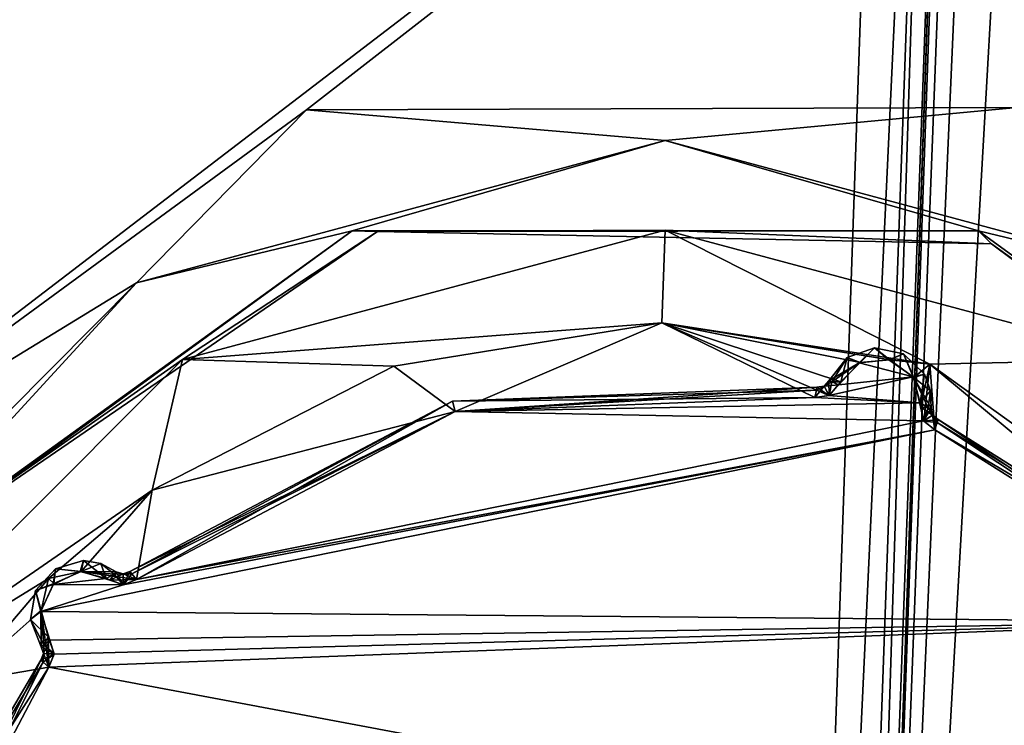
# Model space of a CAD drawing. Header units: inches. Extents: x -10 to 10, y -2.3 to 4.3.
# Tile 508 of 656: x -3.233 to -2.496, y 1.222 to 1.75. Entities that reach past the tile are written whole.
import ezdxf

# ---------------------------------------------------------------- set-up
doc = ezdxf.new("R2010")
doc.units = ezdxf.units.IN
doc.header["$LTSCALE"] = 65.185185
doc.header["$MEASUREMENT"] = 0
for name, color, linetype in [('11522', 7, 'CONTINUOUS'), ('11528', 7, 'CONTINUOUS'), ('11790', 7, 'CONTINUOUS'), ('11888', 7, 'CONTINUOUS'), ('11889', 7, 'CONTINUOUS'), ('11890', 7, 'CONTINUOUS'), ('11891', 7, 'CONTINUOUS'), ('11902', 7, 'CONTINUOUS'), ('11903', 7, 'CONTINUOUS'), ('11904', 7, 'CONTINUOUS'), ('11905', 7, 'CONTINUOUS'), ('11906', 7, 'CONTINUOUS'), ('11907', 7, 'CONTINUOUS'), ('11908', 7, 'CONTINUOUS'), ('11909', 7, 'CONTINUOUS'), ('11910', 7, 'CONTINUOUS'), ('11936', 7, 'CONTINUOUS'), ('11937', 7, 'CONTINUOUS'), ('11938', 7, 'CONTINUOUS'), ('11939', 7, 'CONTINUOUS'), ('11940', 7, 'CONTINUOUS'), ('11941', 7, 'CONTINUOUS'), ('11942', 7, 'CONTINUOUS'), ('11943', 7, 'CONTINUOUS'), ('11944', 7, 'CONTINUOUS'), ('11945', 7, 'CONTINUOUS'), ('11946', 7, 'CONTINUOUS'), ('11947', 7, 'CONTINUOUS'), ('11948', 7, 'CONTINUOUS'), ('11949', 7, 'CONTINUOUS'), ('11950', 7, 'CONTINUOUS'), ('11951', 7, 'CONTINUOUS'), ('11952', 7, 'CONTINUOUS'), ('11953', 7, 'CONTINUOUS'), ('11966', 7, 'CONTINUOUS'), ('9749', 7, 'CONTINUOUS'), ('9827', 7, 'CONTINUOUS')]:
    doc.layers.add(name, color=color, linetype=linetype)

msp = doc.modelspace()

# ---------------------------------------------------------------- linework, layer by layer
at = {"layer": '11522', "linetype": 'Continuous'}
for points in [[(-4.39938, 2.57785, 5.501), (-2.67768, -0.36166, 5.39835), (-3.40719, 0.17231, 5.417), (-4.39938, 2.57785, 5.501)], [(-2.57501, 2.57785, 5.501), (-2.67768, -0.36166, 5.39835), (-4.39938, 2.57785, 5.501), (-2.57501, 2.57785, 5.501)]]:
    msp.add_3dface(points, dxfattribs=at)
at = {"layer": '11528', "linetype": 'Continuous'}
for points in [[(-2.67768, -0.36166, 5.39835), (-2.57501, 2.57785, 5.501), (-2.53975, 2.57713, 5.4864), (-2.67768, -0.36166, 5.39835)], [(-2.64529, -0.36115, 5.38649), (-2.67768, -0.36166, 5.39835), (-2.53975, 2.57713, 5.4864), (-2.64529, -0.36115, 5.38649)], [(-2.63266, -0.36102, 5.37019), (-2.64529, -0.36115, 5.38649), (-2.53975, 2.57713, 5.4864), (-2.63266, -0.36102, 5.37019)], [(-2.52505, 2.57775, 5.45103), (-2.62765, -0.36044, 5.34843), (-2.63266, -0.36102, 5.37019), (-2.52505, 2.57775, 5.45103)], [(-2.52505, 2.57775, 5.45103), (-2.63266, -0.36102, 5.37019), (-2.53975, 2.57713, 5.4864), (-2.52505, 2.57775, 5.45103)]]:
    msp.add_3dface(points, dxfattribs=at)
at = {"layer": '11790', "linetype": 'Continuous'}
for points in [[(-1.86647, 2.57785, 9.549), (-4.39938, 2.57785, 9.549), (-3.446, 1.37006, 9.59117), (-1.86647, 2.57785, 9.549)], [(-3.01876, 1.68282, 9.58025), (-1.86647, 2.57785, 9.549), (-3.446, 1.37006, 9.59117), (-3.01876, 1.68282, 9.58025)], [(-2.48681, 1.68464, 9.58019), (-1.86647, 2.57785, 9.549), (-3.01876, 1.68282, 9.58025), (-2.48681, 1.68464, 9.58019)]]:
    msp.add_3dface(points, dxfattribs=at)
at = {"layer": '11888', "linetype": 'Continuous'}
for points in [[(-3.01876, 1.68282, 9.58025), (-3.446, 1.37006, 9.59117), (-3.146, 1.55344, 9.61083), (-3.01876, 1.68282, 9.58025)], [(-2.75005, 1.66002, 9.60679), (-3.01876, 1.68282, 9.58025), (-3.146, 1.55344, 9.61083), (-2.75005, 1.66002, 9.60679)], [(-2.48681, 1.68464, 9.58019), (-3.01876, 1.68282, 9.58025), (-2.75005, 1.66002, 9.60679), (-2.48681, 1.68464, 9.58019)], [(-2.35408, 1.55349, 9.61083), (-2.48681, 1.68464, 9.58019), (-2.75005, 1.66002, 9.60679), (-2.35408, 1.55349, 9.61083)], [(-2.75005, 1.66002, 9.60679), (-3.146, 1.55344, 9.61083), (-2.98452, 1.59243, 9.67666), (-2.75005, 1.66002, 9.60679)], [(-2.51548, 1.59243, 9.67666), (-2.75005, 1.66002, 9.60679), (-2.98452, 1.59243, 9.67666), (-2.51548, 1.59243, 9.67666)], [(-2.35408, 1.55349, 9.61083), (-2.75005, 1.66002, 9.60679), (-2.51548, 1.59243, 9.67666), (-2.35408, 1.55349, 9.61083)], [(-2.98452, 1.59243, 9.67666), (-3.146, 1.55344, 9.61083), (-3.36397, 1.31651, 9.68756), (-2.98452, 1.59243, 9.67666)], [(-2.13602, 1.31649, 9.68757), (-2.35408, 1.55349, 9.61083), (-2.51548, 1.59243, 9.67666), (-2.13602, 1.31649, 9.68757)], [(-3.146, 1.55344, 9.61083), (-3.446, 1.37006, 9.59117), (-3.43476, 1.26294, 9.62184), (-3.146, 1.55344, 9.61083)], [(-3.146, 1.55344, 9.61083), (-3.43476, 1.26294, 9.62184), (-3.36397, 1.31651, 9.68756), (-3.146, 1.55344, 9.61083)]]:
    msp.add_3dface(points, dxfattribs=at)
at = {"layer": '11889', "linetype": 'Continuous'}
for points in [[(-2.98452, 1.59243, 9.67666), (-3.36397, 1.31651, 9.68756), (-3.34498, 1.33213, 9.85349), (-2.98452, 1.59243, 9.67666)], [(-2.96551, 1.59189, 9.85349), (-2.98452, 1.59243, 9.67666), (-3.34498, 1.33213, 9.85349), (-2.96551, 1.59189, 9.85349)], [(-2.51548, 1.59243, 9.67666), (-2.98452, 1.59243, 9.67666), (-2.96551, 1.59189, 9.85349), (-2.51548, 1.59243, 9.67666)], [(-2.50574, 1.58267, 9.85349), (-2.51548, 1.59243, 9.67666), (-2.96551, 1.59189, 9.85349), (-2.50574, 1.58267, 9.85349)], [(-2.13602, 1.31649, 9.68757), (-2.51548, 1.59243, 9.67666), (-2.50574, 1.58267, 9.85349), (-2.13602, 1.31649, 9.68757)], [(-2.13698, 1.30792, 9.85349), (-2.13602, 1.31649, 9.68757), (-2.50574, 1.58267, 9.85349), (-2.13698, 1.30792, 9.85349)]]:
    msp.add_3dface(points, dxfattribs=at)
at = {"layer": '11890', "linetype": 'Continuous'}
for points in [[(-2.75, 1.5929, 9.92193), (-3.11145, 1.49605, 9.92193), (-2.75257, 1.52342, 9.95), (-2.75, 1.5929, 9.92193)], [(-2.96551, 1.59189, 9.85349), (-3.11145, 1.49605, 9.92193), (-2.75, 1.5929, 9.92193), (-2.96551, 1.59189, 9.85349)], [(-2.50574, 1.58267, 9.85349), (-2.96551, 1.59189, 9.85349), (-2.75, 1.5929, 9.92193), (-2.50574, 1.58267, 9.85349)], [(-2.55188, 1.49263, 9.95), (-2.75, 1.5929, 9.92193), (-2.75257, 1.52342, 9.95), (-2.55188, 1.49263, 9.95)], [(-2.50574, 1.58267, 9.85349), (-2.75, 1.5929, 9.92193), (-2.38855, 1.49605, 9.92193), (-2.50574, 1.58267, 9.85349)], [(-2.38855, 1.49605, 9.92193), (-2.75, 1.5929, 9.92193), (-2.55188, 1.49263, 9.95), (-2.38855, 1.49605, 9.92193)], [(-2.96551, 1.59189, 9.85349), (-3.34498, 1.33213, 9.85349), (-3.11145, 1.49605, 9.92193), (-2.96551, 1.59189, 9.85349)], [(-2.13698, 1.30792, 9.85349), (-2.50574, 1.58267, 9.85349), (-2.38855, 1.49605, 9.92193), (-2.13698, 1.30792, 9.85349)], [(-2.75257, 1.52342, 9.95), (-3.11145, 1.49605, 9.92193), (-2.95316, 1.491, 9.95), (-2.75257, 1.52342, 9.95)], [(-3.11145, 1.49605, 9.92193), (-3.37605, 1.23145, 9.92193), (-3.13431, 1.39844, 9.95), (-3.11145, 1.49605, 9.92193)], [(-3.34498, 1.33213, 9.85349), (-3.37605, 1.23145, 9.92193), (-3.11145, 1.49605, 9.92193), (-3.34498, 1.33213, 9.85349)], [(-2.95316, 1.491, 9.95), (-3.11145, 1.49605, 9.92193), (-3.13431, 1.39844, 9.95), (-2.95316, 1.491, 9.95)], [(-2.22356, 1.25694, 9.95), (-2.38855, 1.49605, 9.92193), (-2.55188, 1.49263, 9.95), (-2.22356, 1.25694, 9.95)], [(-3.13431, 1.39844, 9.95), (-3.37605, 1.23145, 9.92193), (-3.21173, 1.33236, 9.95), (-3.13431, 1.39844, 9.95)], [(-3.21173, 1.33236, 9.95), (-3.37605, 1.23145, 9.92193), (-3.27821, 1.25454, 9.95), (-3.21173, 1.33236, 9.95)]]:
    msp.add_3dface(points, dxfattribs=at)
at = {"layer": '11891', "linetype": 'Continuous'}
for points in [[(-2.75257, 1.52342, 9.95), (-2.95316, 1.491, 9.95), (-2.90736, 1.45728, 9.95), (-2.75257, 1.52342, 9.95)], [(-2.63792, 1.46758, 9.95), (-2.75257, 1.52342, 9.95), (-2.90736, 1.45728, 9.95), (-2.63792, 1.46758, 9.95)], [(-2.60416, 1.4939, 9.95), (-2.75257, 1.52342, 9.95), (-2.61854, 1.47952, 9.95), (-2.60416, 1.4939, 9.95)], [(-2.58188, 1.49576, 9.95), (-2.75257, 1.52342, 9.95), (-2.60416, 1.4939, 9.95), (-2.58188, 1.49576, 9.95)], [(-2.55188, 1.49263, 9.95), (-2.75257, 1.52342, 9.95), (-2.58188, 1.49576, 9.95), (-2.55188, 1.49263, 9.95)], [(-2.61854, 1.47952, 9.95), (-2.75257, 1.52342, 9.95), (-2.6272, 1.46922, 9.95), (-2.61854, 1.47952, 9.95)], [(-2.6272, 1.46922, 9.95), (-2.75257, 1.52342, 9.95), (-2.63792, 1.46758, 9.95), (-2.6272, 1.46922, 9.95)], [(-2.95316, 1.491, 9.95), (-3.13431, 1.39844, 9.95), (-2.90736, 1.45728, 9.95), (-2.95316, 1.491, 9.95)], [(-2.56388, 1.48265, 9.95), (-2.55188, 1.49263, 9.95), (-2.58188, 1.49576, 9.95), (-2.56388, 1.48265, 9.95)], [(-2.55883, 1.46077, 9.95), (-2.55188, 1.49263, 9.95), (-2.56388, 1.48265, 9.95), (-2.55883, 1.46077, 9.95)], [(-2.55648, 1.45006, 9.95), (-2.55188, 1.49263, 9.95), (-2.55883, 1.46077, 9.95), (-2.55648, 1.45006, 9.95)], [(-2.54828, 1.44356, 9.95), (-2.55188, 1.49263, 9.95), (-2.55648, 1.45006, 9.95), (-2.54828, 1.44356, 9.95)], [(-2.32008, 1.29992, 9.95), (-2.55188, 1.49263, 9.95), (-2.54828, 1.44356, 9.95), (-2.32008, 1.29992, 9.95)], [(-2.22356, 1.25694, 9.95), (-2.55188, 1.49263, 9.95), (-2.32008, 1.29992, 9.95), (-2.22356, 1.25694, 9.95)], [(-2.90736, 1.45728, 9.95), (-3.13431, 1.39844, 9.95), (-3.14586, 1.33148, 9.95), (-2.90736, 1.45728, 9.95)], [(-3.13431, 1.39844, 9.95), (-3.21173, 1.33236, 9.95), (-3.18751, 1.33751, 9.95), (-3.13431, 1.39844, 9.95)], [(-3.14586, 1.33148, 9.95), (-3.13431, 1.39844, 9.95), (-3.18751, 1.33751, 9.95), (-3.14586, 1.33148, 9.95)], [(-3.18751, 1.33751, 9.95), (-3.21173, 1.33236, 9.95), (-3.20786, 1.32848, 9.95), (-3.18751, 1.33751, 9.95)], [(-3.16604, 1.33095, 9.95), (-3.14586, 1.33148, 9.95), (-3.18751, 1.33751, 9.95), (-3.16604, 1.33095, 9.95)], [(-3.21173, 1.33236, 9.95), (-3.27821, 1.25454, 9.95), (-3.2174, 1.30825, 9.95), (-3.21173, 1.33236, 9.95)], [(-3.20786, 1.32848, 9.95), (-3.21173, 1.33236, 9.95), (-3.2174, 1.30825, 9.95), (-3.20786, 1.32848, 9.95)], [(-3.15559, 1.32763, 9.95), (-3.14586, 1.33148, 9.95), (-3.16604, 1.33095, 9.95), (-3.15559, 1.32763, 9.95)], [(-3.2174, 1.30825, 9.95), (-3.27821, 1.25454, 9.95), (-3.21148, 1.26586, 9.95), (-3.2174, 1.30825, 9.95)], [(-3.21213, 1.28861, 9.95), (-3.2174, 1.30825, 9.95), (-3.21148, 1.26586, 9.95), (-3.21213, 1.28861, 9.95)], [(-3.20754, 1.27596, 9.95), (-3.21213, 1.28861, 9.95), (-3.21148, 1.26586, 9.95), (-3.20754, 1.27596, 9.95)], [(-3.21148, 1.26586, 9.95), (-3.27821, 1.25454, 9.95), (-3.33728, 1.02736, 9.95), (-3.21148, 1.26586, 9.95)]]:
    msp.add_3dface(points, dxfattribs=at)
at = {"layer": '11902', "linetype": 'Continuous'}
for points in [[(-3.21755, 1.27107, 9.958), (-3.33728, 1.02736, 9.95), (-3.3277, 1.08383, 9.958), (-3.21755, 1.27107, 9.958)], [(-3.21577, 1.26954, 9.95234), (-3.33728, 1.02736, 9.95), (-3.21755, 1.27107, 9.958), (-3.21577, 1.26954, 9.95234)], [(-3.21148, 1.26586, 9.95), (-3.33728, 1.02736, 9.95), (-3.21577, 1.26954, 9.95234), (-3.21148, 1.26586, 9.95)]]:
    msp.add_3dface(points, dxfattribs=at)
at = {"layer": '11903', "linetype": 'Continuous'}
for points in [[(-3.21213, 1.28861, 9.95), (-3.20754, 1.27596, 9.95), (-3.21543, 1.28259, 9.95234), (-3.21213, 1.28861, 9.95)], [(-3.21577, 1.26954, 9.95234), (-3.21755, 1.27107, 9.958), (-3.21562, 1.27606, 9.958), (-3.21577, 1.26954, 9.95234)], [(-3.21543, 1.28259, 9.95234), (-3.20754, 1.27596, 9.95), (-3.21728, 1.28116, 9.958), (-3.21543, 1.28259, 9.95234)], [(-3.21728, 1.28116, 9.958), (-3.20754, 1.27596, 9.95), (-3.21562, 1.27606, 9.958), (-3.21728, 1.28116, 9.958)], [(-3.21148, 1.26586, 9.95), (-3.21577, 1.26954, 9.95234), (-3.21562, 1.27606, 9.958), (-3.21148, 1.26586, 9.95)], [(-3.20754, 1.27596, 9.95), (-3.21148, 1.26586, 9.95), (-3.21562, 1.27606, 9.958), (-3.20754, 1.27596, 9.95)]]:
    msp.add_3dface(points, dxfattribs=at)
at = {"layer": '11904', "linetype": 'Continuous'}
for points in [[(-3.18558, 1.3456, 9.958), (-3.18751, 1.33751, 9.95), (-3.20673, 1.33955, 9.958), (-3.18558, 1.3456, 9.958)], [(-3.17268, 1.34346, 9.958), (-3.18751, 1.33751, 9.95), (-3.18558, 1.3456, 9.958), (-3.17268, 1.34346, 9.958)], [(-3.16116, 1.33728, 9.958), (-3.18751, 1.33751, 9.95), (-3.17268, 1.34346, 9.958), (-3.16116, 1.33728, 9.958)], [(-3.20673, 1.33955, 9.958), (-3.20786, 1.32848, 9.95), (-3.22149, 1.32325, 9.958), (-3.20673, 1.33955, 9.958)], [(-3.18751, 1.33751, 9.95), (-3.20786, 1.32848, 9.95), (-3.20673, 1.33955, 9.958), (-3.18751, 1.33751, 9.95)], [(-3.16259, 1.33543, 9.95234), (-3.18751, 1.33751, 9.95), (-3.16116, 1.33728, 9.958), (-3.16259, 1.33543, 9.95234)], [(-3.16604, 1.33095, 9.95), (-3.18751, 1.33751, 9.95), (-3.16259, 1.33543, 9.95234), (-3.16604, 1.33095, 9.95)], [(-3.20786, 1.32848, 9.95), (-3.2174, 1.30825, 9.95), (-3.22149, 1.32325, 9.958), (-3.20786, 1.32848, 9.95)], [(-3.22149, 1.32325, 9.958), (-3.2174, 1.30825, 9.95), (-3.2254, 1.3016, 9.958), (-3.22149, 1.32325, 9.958)], [(-3.2174, 1.30825, 9.95), (-3.21213, 1.28861, 9.95), (-3.2254, 1.3016, 9.958), (-3.2174, 1.30825, 9.95)], [(-3.21543, 1.28259, 9.95234), (-3.21728, 1.28116, 9.958), (-3.2254, 1.3016, 9.958), (-3.21543, 1.28259, 9.95234)], [(-3.21213, 1.28861, 9.95), (-3.21543, 1.28259, 9.95234), (-3.2254, 1.3016, 9.958), (-3.21213, 1.28861, 9.95)]]:
    msp.add_3dface(points, dxfattribs=at)
at = {"layer": '11905', "linetype": 'Continuous'}
for points in [[(-3.16604, 1.33095, 9.95), (-3.16259, 1.33543, 9.95234), (-3.15606, 1.33562, 9.958), (-3.16604, 1.33095, 9.95)], [(-3.15559, 1.32763, 9.95), (-3.16604, 1.33095, 9.95), (-3.15606, 1.33562, 9.958), (-3.15559, 1.32763, 9.95)], [(-3.16259, 1.33543, 9.95234), (-3.16116, 1.33728, 9.958), (-3.15606, 1.33562, 9.958), (-3.16259, 1.33543, 9.95234)], [(-3.15107, 1.33755, 9.958), (-3.15559, 1.32763, 9.95), (-3.15606, 1.33562, 9.958), (-3.15107, 1.33755, 9.958)], [(-3.14954, 1.33577, 9.95234), (-3.15559, 1.32763, 9.95), (-3.15107, 1.33755, 9.958), (-3.14954, 1.33577, 9.95234)], [(-3.14586, 1.33148, 9.95), (-3.15559, 1.32763, 9.95), (-3.14954, 1.33577, 9.95234), (-3.14586, 1.33148, 9.95)]]:
    msp.add_3dface(points, dxfattribs=at)
at = {"layer": '11906', "linetype": 'Continuous'}
for points in [[(-2.63644, 1.47544, 9.958), (-2.90736, 1.45728, 9.95), (-2.90943, 1.46501, 9.958), (-2.63644, 1.47544, 9.958)], [(-2.63687, 1.47314, 9.95234), (-2.90736, 1.45728, 9.95), (-2.63644, 1.47544, 9.958), (-2.63687, 1.47314, 9.95234)], [(-2.63792, 1.46758, 9.95), (-2.90736, 1.45728, 9.95), (-2.63687, 1.47314, 9.95234), (-2.63792, 1.46758, 9.95)], [(-3.14954, 1.33577, 9.95234), (-3.15107, 1.33755, 9.958), (-2.90943, 1.46501, 9.958), (-3.14954, 1.33577, 9.95234)], [(-3.14586, 1.33148, 9.95), (-3.14954, 1.33577, 9.95234), (-2.90943, 1.46501, 9.958), (-3.14586, 1.33148, 9.95)], [(-2.90736, 1.45728, 9.95), (-3.14586, 1.33148, 9.95), (-2.90943, 1.46501, 9.958), (-2.90736, 1.45728, 9.95)]]:
    msp.add_3dface(points, dxfattribs=at)
at = {"layer": '11907', "linetype": 'Continuous'}
for points in [[(-2.63792, 1.46758, 9.95), (-2.63687, 1.47314, 9.95234), (-2.63115, 1.47627, 9.958), (-2.63792, 1.46758, 9.95)], [(-2.6272, 1.46922, 9.95), (-2.63792, 1.46758, 9.95), (-2.63115, 1.47627, 9.958), (-2.6272, 1.46922, 9.95)], [(-2.63687, 1.47314, 9.95234), (-2.63644, 1.47544, 9.958), (-2.63115, 1.47627, 9.958), (-2.63687, 1.47314, 9.95234)], [(-2.62757, 1.48026, 9.958), (-2.6272, 1.46922, 9.95), (-2.63115, 1.47627, 9.958), (-2.62757, 1.48026, 9.958)], [(-2.6254, 1.47936, 9.95234), (-2.6272, 1.46922, 9.95), (-2.62757, 1.48026, 9.958), (-2.6254, 1.47936, 9.95234)], [(-2.61854, 1.47952, 9.95), (-2.6272, 1.46922, 9.95), (-2.6254, 1.47936, 9.95234), (-2.61854, 1.47952, 9.95)]]:
    msp.add_3dface(points, dxfattribs=at)
at = {"layer": '11908', "linetype": 'Continuous'}
for points in [[(-2.59322, 1.50494, 9.958), (-2.60416, 1.4939, 9.95), (-2.61392, 1.49751, 9.958), (-2.59322, 1.50494, 9.958)], [(-2.58188, 1.49576, 9.95), (-2.60416, 1.4939, 9.95), (-2.59322, 1.50494, 9.958), (-2.58188, 1.49576, 9.95)], [(-2.57172, 1.50031, 9.958), (-2.58188, 1.49576, 9.95), (-2.59322, 1.50494, 9.958), (-2.57172, 1.50031, 9.958)], [(-2.6254, 1.47936, 9.95234), (-2.62757, 1.48026, 9.958), (-2.61392, 1.49751, 9.958), (-2.6254, 1.47936, 9.95234)], [(-2.61854, 1.47952, 9.95), (-2.6254, 1.47936, 9.95234), (-2.61392, 1.49751, 9.958), (-2.61854, 1.47952, 9.95)], [(-2.60416, 1.4939, 9.95), (-2.61854, 1.47952, 9.95), (-2.61392, 1.49751, 9.958), (-2.60416, 1.4939, 9.95)], [(-2.56388, 1.48265, 9.95), (-2.58188, 1.49576, 9.95), (-2.57172, 1.50031, 9.958), (-2.56388, 1.48265, 9.95)], [(-2.55591, 1.48502, 9.958), (-2.56388, 1.48265, 9.95), (-2.57172, 1.50031, 9.958), (-2.55591, 1.48502, 9.958)], [(-2.55131, 1.47278, 9.958), (-2.56388, 1.48265, 9.95), (-2.55591, 1.48502, 9.958), (-2.55131, 1.47278, 9.958)], [(-2.5509, 1.45971, 9.958), (-2.56388, 1.48265, 9.95), (-2.55131, 1.47278, 9.958), (-2.5509, 1.45971, 9.958)], [(-2.55883, 1.46077, 9.95), (-2.56388, 1.48265, 9.95), (-2.55322, 1.46002, 9.95234), (-2.55883, 1.46077, 9.95)], [(-2.55322, 1.46002, 9.95234), (-2.56388, 1.48265, 9.95), (-2.5509, 1.45971, 9.958), (-2.55322, 1.46002, 9.95234)]]:
    msp.add_3dface(points, dxfattribs=at)
at = {"layer": '11909', "linetype": 'Continuous'}
for points in [[(-2.55883, 1.46077, 9.95), (-2.55322, 1.46002, 9.95234), (-2.54979, 1.45447, 9.958), (-2.55883, 1.46077, 9.95)], [(-2.55648, 1.45006, 9.95), (-2.55883, 1.46077, 9.95), (-2.54979, 1.45447, 9.958), (-2.55648, 1.45006, 9.95)], [(-2.55322, 1.46002, 9.95234), (-2.5509, 1.45971, 9.958), (-2.54979, 1.45447, 9.958), (-2.55322, 1.46002, 9.95234)], [(-2.54562, 1.45111, 9.958), (-2.55648, 1.45006, 9.95), (-2.54979, 1.45447, 9.958), (-2.54562, 1.45111, 9.958)], [(-2.5464, 1.4489, 9.95234), (-2.55648, 1.45006, 9.95), (-2.54562, 1.45111, 9.958), (-2.5464, 1.4489, 9.95234)], [(-2.54828, 1.44356, 9.95), (-2.55648, 1.45006, 9.95), (-2.5464, 1.4489, 9.95234), (-2.54828, 1.44356, 9.95)]]:
    msp.add_3dface(points, dxfattribs=at)
at = {"layer": '11910', "linetype": 'Continuous'}
for points in [[(-2.54828, 1.44356, 9.95), (-2.5464, 1.4489, 9.95234), (-2.31442, 1.30558, 9.958), (-2.54828, 1.44356, 9.95)], [(-2.5464, 1.4489, 9.95234), (-2.54562, 1.45111, 9.958), (-2.31442, 1.30558, 9.958), (-2.5464, 1.4489, 9.95234)], [(-2.32008, 1.29992, 9.95), (-2.54828, 1.44356, 9.95), (-2.31442, 1.30558, 9.958), (-2.32008, 1.29992, 9.95)]]:
    msp.add_3dface(points, dxfattribs=at)
at = {"layer": '11936', "linetype": 'Continuous'}
for points in [[(-3.21755, 1.27107, 10.127), (-3.3277, 1.08383, 10.127), (-3.21577, 1.26954, 10.13266), (-3.21755, 1.27107, 10.127)], [(-3.21577, 1.26954, 10.13266), (-3.3277, 1.08383, 10.127), (-3.21148, 1.26586, 10.135), (-3.21577, 1.26954, 10.13266)], [(-3.21148, 1.26586, 10.135), (-3.3277, 1.08383, 10.127), (-3.33728, 1.02736, 10.135), (-3.21148, 1.26586, 10.135)]]:
    msp.add_3dface(points, dxfattribs=at)
at = {"layer": '11937', "linetype": 'Continuous'}
for points in [[(-3.3277, 1.08383, 9.958), (-3.3277, 1.08383, 10.127), (-3.21755, 1.27107, 10.127), (-3.3277, 1.08383, 9.958)], [(-3.21755, 1.27107, 9.958), (-3.3277, 1.08383, 9.958), (-3.21755, 1.27107, 10.127), (-3.21755, 1.27107, 9.958)]]:
    msp.add_3dface(points, dxfattribs=at)
at = {"layer": '11938', "linetype": 'Continuous'}
for points in [[(-3.21755, 1.27107, 9.958), (-3.21755, 1.27107, 10.127), (-3.21562, 1.27606, 10.127), (-3.21755, 1.27107, 9.958)], [(-3.21562, 1.27606, 9.958), (-3.21755, 1.27107, 9.958), (-3.21562, 1.27606, 10.127), (-3.21562, 1.27606, 9.958)], [(-3.21728, 1.28116, 10.127), (-3.21562, 1.27606, 9.958), (-3.21562, 1.27606, 10.127), (-3.21728, 1.28116, 10.127)], [(-3.21728, 1.28116, 9.958), (-3.21562, 1.27606, 9.958), (-3.21728, 1.28116, 10.127), (-3.21728, 1.28116, 9.958)]]:
    msp.add_3dface(points, dxfattribs=at)
at = {"layer": '11939', "linetype": 'Continuous'}
for points in [[(-3.21095, 1.28604, 10.135), (-3.21562, 1.27606, 10.127), (-3.20763, 1.27559, 10.135), (-3.21095, 1.28604, 10.135)], [(-3.21543, 1.28259, 10.13266), (-3.21562, 1.27606, 10.127), (-3.21095, 1.28604, 10.135), (-3.21543, 1.28259, 10.13266)], [(-3.21562, 1.27606, 10.127), (-3.21755, 1.27107, 10.127), (-3.20763, 1.27559, 10.135), (-3.21562, 1.27606, 10.127)], [(-3.21755, 1.27107, 10.127), (-3.21577, 1.26954, 10.13266), (-3.20763, 1.27559, 10.135), (-3.21755, 1.27107, 10.127)], [(-3.21728, 1.28116, 10.127), (-3.21562, 1.27606, 10.127), (-3.21543, 1.28259, 10.13266), (-3.21728, 1.28116, 10.127)], [(-3.21577, 1.26954, 10.13266), (-3.21148, 1.26586, 10.135), (-3.20763, 1.27559, 10.135), (-3.21577, 1.26954, 10.13266)]]:
    msp.add_3dface(points, dxfattribs=at)
at = {"layer": '11940', "linetype": 'Continuous'}
for points in [[(-3.18558, 1.3456, 10.127), (-3.20673, 1.33955, 10.127), (-3.18825, 1.3374, 10.135), (-3.18558, 1.3456, 10.127)], [(-3.16861, 1.33213, 10.135), (-3.18558, 1.3456, 10.127), (-3.18825, 1.3374, 10.135), (-3.16861, 1.33213, 10.135)], [(-3.17268, 1.34346, 10.127), (-3.18558, 1.3456, 10.127), (-3.16861, 1.33213, 10.135), (-3.17268, 1.34346, 10.127)], [(-3.16259, 1.33543, 10.13266), (-3.17268, 1.34346, 10.127), (-3.16861, 1.33213, 10.135), (-3.16259, 1.33543, 10.13266)], [(-3.16116, 1.33728, 10.127), (-3.17268, 1.34346, 10.127), (-3.16259, 1.33543, 10.13266), (-3.16116, 1.33728, 10.127)], [(-3.20673, 1.33955, 10.127), (-3.22149, 1.32325, 10.127), (-3.20848, 1.32786, 10.135), (-3.20673, 1.33955, 10.127)], [(-3.18825, 1.3374, 10.135), (-3.20673, 1.33955, 10.127), (-3.20848, 1.32786, 10.135), (-3.18825, 1.3374, 10.135)], [(-3.20848, 1.32786, 10.135), (-3.22149, 1.32325, 10.127), (-3.21751, 1.30751, 10.135), (-3.20848, 1.32786, 10.135)], [(-3.22149, 1.32325, 10.127), (-3.2254, 1.3016, 10.127), (-3.21751, 1.30751, 10.135), (-3.22149, 1.32325, 10.127)], [(-3.2254, 1.3016, 10.127), (-3.21728, 1.28116, 10.127), (-3.21751, 1.30751, 10.135), (-3.2254, 1.3016, 10.127)], [(-3.21543, 1.28259, 10.13266), (-3.21095, 1.28604, 10.135), (-3.21751, 1.30751, 10.135), (-3.21543, 1.28259, 10.13266)], [(-3.21728, 1.28116, 10.127), (-3.21543, 1.28259, 10.13266), (-3.21751, 1.30751, 10.135), (-3.21728, 1.28116, 10.127)]]:
    msp.add_3dface(points, dxfattribs=at)
at = {"layer": '11941', "linetype": 'Continuous'}
for points in [[(-3.20673, 1.33955, 9.958), (-3.20673, 1.33955, 10.127), (-3.18558, 1.3456, 10.127), (-3.20673, 1.33955, 9.958)], [(-3.18558, 1.3456, 9.958), (-3.20673, 1.33955, 9.958), (-3.18558, 1.3456, 10.127), (-3.18558, 1.3456, 9.958)], [(-3.18558, 1.3456, 9.958), (-3.18558, 1.3456, 10.127), (-3.17268, 1.34346, 10.127), (-3.18558, 1.3456, 9.958)], [(-3.17268, 1.34346, 9.958), (-3.18558, 1.3456, 9.958), (-3.17268, 1.34346, 10.127), (-3.17268, 1.34346, 9.958)], [(-3.17268, 1.34346, 9.958), (-3.17268, 1.34346, 10.127), (-3.16116, 1.33728, 10.127), (-3.17268, 1.34346, 9.958)], [(-3.16116, 1.33728, 9.958), (-3.17268, 1.34346, 9.958), (-3.16116, 1.33728, 10.127), (-3.16116, 1.33728, 9.958)], [(-3.22149, 1.32325, 9.958), (-3.22149, 1.32325, 10.127), (-3.20673, 1.33955, 10.127), (-3.22149, 1.32325, 9.958)], [(-3.20673, 1.33955, 9.958), (-3.22149, 1.32325, 9.958), (-3.20673, 1.33955, 10.127), (-3.20673, 1.33955, 9.958)], [(-3.2254, 1.3016, 9.958), (-3.2254, 1.3016, 10.127), (-3.22149, 1.32325, 10.127), (-3.2254, 1.3016, 9.958)], [(-3.22149, 1.32325, 9.958), (-3.2254, 1.3016, 9.958), (-3.22149, 1.32325, 10.127), (-3.22149, 1.32325, 9.958)], [(-3.21728, 1.28116, 9.958), (-3.21728, 1.28116, 10.127), (-3.2254, 1.3016, 10.127), (-3.21728, 1.28116, 9.958)], [(-3.2254, 1.3016, 9.958), (-3.21728, 1.28116, 9.958), (-3.2254, 1.3016, 10.127), (-3.2254, 1.3016, 9.958)]]:
    msp.add_3dface(points, dxfattribs=at)
at = {"layer": '11942', "linetype": 'Continuous'}
for points in [[(-3.16116, 1.33728, 9.958), (-3.16116, 1.33728, 10.127), (-3.15606, 1.33562, 10.127), (-3.16116, 1.33728, 9.958)], [(-3.15606, 1.33562, 9.958), (-3.16116, 1.33728, 9.958), (-3.15606, 1.33562, 10.127), (-3.15606, 1.33562, 9.958)], [(-3.15107, 1.33755, 10.127), (-3.15606, 1.33562, 9.958), (-3.15606, 1.33562, 10.127), (-3.15107, 1.33755, 10.127)], [(-3.15107, 1.33755, 9.958), (-3.15606, 1.33562, 9.958), (-3.15107, 1.33755, 10.127), (-3.15107, 1.33755, 9.958)]]:
    msp.add_3dface(points, dxfattribs=at)
at = {"layer": '11943', "linetype": 'Continuous'}
for points in [[(-3.16259, 1.33543, 10.13266), (-3.16861, 1.33213, 10.135), (-3.15596, 1.32754, 10.135), (-3.16259, 1.33543, 10.13266)], [(-3.16116, 1.33728, 10.127), (-3.16259, 1.33543, 10.13266), (-3.15596, 1.32754, 10.135), (-3.16116, 1.33728, 10.127)], [(-3.15606, 1.33562, 10.127), (-3.16116, 1.33728, 10.127), (-3.15596, 1.32754, 10.135), (-3.15606, 1.33562, 10.127)], [(-3.15107, 1.33755, 10.127), (-3.15606, 1.33562, 10.127), (-3.14954, 1.33577, 10.13266), (-3.15107, 1.33755, 10.127)], [(-3.14954, 1.33577, 10.13266), (-3.15606, 1.33562, 10.127), (-3.14586, 1.33148, 10.135), (-3.14954, 1.33577, 10.13266)], [(-3.14586, 1.33148, 10.135), (-3.15606, 1.33562, 10.127), (-3.15596, 1.32754, 10.135), (-3.14586, 1.33148, 10.135)]]:
    msp.add_3dface(points, dxfattribs=at)
at = {"layer": '11944', "linetype": 'Continuous'}
for points in [[(-2.63644, 1.47544, 10.127), (-2.90943, 1.46501, 10.127), (-2.63687, 1.47314, 10.13266), (-2.63644, 1.47544, 10.127)], [(-2.63687, 1.47314, 10.13266), (-2.90943, 1.46501, 10.127), (-2.63792, 1.46758, 10.135), (-2.63687, 1.47314, 10.13266)], [(-2.63792, 1.46758, 10.135), (-2.90943, 1.46501, 10.127), (-2.90736, 1.45728, 10.135), (-2.63792, 1.46758, 10.135)], [(-2.90943, 1.46501, 10.127), (-3.15107, 1.33755, 10.127), (-2.90736, 1.45728, 10.135), (-2.90943, 1.46501, 10.127)], [(-3.15107, 1.33755, 10.127), (-3.14954, 1.33577, 10.13266), (-2.90736, 1.45728, 10.135), (-3.15107, 1.33755, 10.127)], [(-3.14954, 1.33577, 10.13266), (-3.14586, 1.33148, 10.135), (-2.90736, 1.45728, 10.135), (-3.14954, 1.33577, 10.13266)]]:
    msp.add_3dface(points, dxfattribs=at)
at = {"layer": '11945', "linetype": 'Continuous'}
for points in [[(-2.63644, 1.47544, 9.958), (-2.90943, 1.46501, 9.958), (-2.63644, 1.47544, 10.127), (-2.63644, 1.47544, 9.958)], [(-2.90943, 1.46501, 9.958), (-2.90943, 1.46501, 10.127), (-2.63644, 1.47544, 10.127), (-2.90943, 1.46501, 9.958)], [(-2.90943, 1.46501, 9.958), (-3.15107, 1.33755, 9.958), (-2.90943, 1.46501, 10.127), (-2.90943, 1.46501, 9.958)], [(-3.15107, 1.33755, 9.958), (-3.15107, 1.33755, 10.127), (-2.90943, 1.46501, 10.127), (-3.15107, 1.33755, 9.958)]]:
    msp.add_3dface(points, dxfattribs=at)
at = {"layer": '11946', "linetype": 'Continuous'}
for points in [[(-2.63644, 1.47544, 9.958), (-2.63644, 1.47544, 10.127), (-2.63115, 1.47627, 10.127), (-2.63644, 1.47544, 9.958)], [(-2.63115, 1.47627, 9.958), (-2.63644, 1.47544, 9.958), (-2.63115, 1.47627, 10.127), (-2.63115, 1.47627, 9.958)], [(-2.62757, 1.48026, 10.127), (-2.63115, 1.47627, 9.958), (-2.63115, 1.47627, 10.127), (-2.62757, 1.48026, 10.127)], [(-2.62757, 1.48026, 9.958), (-2.63115, 1.47627, 9.958), (-2.62757, 1.48026, 10.127), (-2.62757, 1.48026, 9.958)]]:
    msp.add_3dface(points, dxfattribs=at)
at = {"layer": '11947', "linetype": 'Continuous'}
for points in [[(-2.63644, 1.47544, 10.127), (-2.63687, 1.47314, 10.13266), (-2.62757, 1.46911, 10.135), (-2.63644, 1.47544, 10.127)], [(-2.63115, 1.47627, 10.127), (-2.63644, 1.47544, 10.127), (-2.62757, 1.46911, 10.135), (-2.63115, 1.47627, 10.127)], [(-2.62757, 1.48026, 10.127), (-2.63115, 1.47627, 10.127), (-2.6254, 1.47936, 10.13266), (-2.62757, 1.48026, 10.127)], [(-2.6254, 1.47936, 10.13266), (-2.63115, 1.47627, 10.127), (-2.62017, 1.47721, 10.135), (-2.6254, 1.47936, 10.13266)], [(-2.62017, 1.47721, 10.135), (-2.63115, 1.47627, 10.127), (-2.62757, 1.46911, 10.135), (-2.62017, 1.47721, 10.135)], [(-2.63687, 1.47314, 10.13266), (-2.63792, 1.46758, 10.135), (-2.62757, 1.46911, 10.135), (-2.63687, 1.47314, 10.13266)]]:
    msp.add_3dface(points, dxfattribs=at)
at = {"layer": '11948', "linetype": 'Continuous'}
for points in [[(-2.59322, 1.50494, 10.127), (-2.61392, 1.49751, 10.127), (-2.60486, 1.49363, 10.135), (-2.59322, 1.50494, 10.127)], [(-2.58272, 1.49598, 10.135), (-2.59322, 1.50494, 10.127), (-2.60486, 1.49363, 10.135), (-2.58272, 1.49598, 10.135)], [(-2.57172, 1.50031, 10.127), (-2.59322, 1.50494, 10.127), (-2.58272, 1.49598, 10.135), (-2.57172, 1.50031, 10.127)], [(-2.61392, 1.49751, 10.127), (-2.62757, 1.48026, 10.127), (-2.60486, 1.49363, 10.135), (-2.61392, 1.49751, 10.127)], [(-2.56435, 1.48323, 10.135), (-2.57172, 1.50031, 10.127), (-2.58272, 1.49598, 10.135), (-2.56435, 1.48323, 10.135)], [(-2.55591, 1.48502, 10.127), (-2.57172, 1.50031, 10.127), (-2.56435, 1.48323, 10.135), (-2.55591, 1.48502, 10.127)], [(-2.62757, 1.48026, 10.127), (-2.6254, 1.47936, 10.13266), (-2.60486, 1.49363, 10.135), (-2.62757, 1.48026, 10.127)], [(-2.6254, 1.47936, 10.13266), (-2.62017, 1.47721, 10.135), (-2.60486, 1.49363, 10.135), (-2.6254, 1.47936, 10.13266)], [(-2.55908, 1.46359, 10.135), (-2.55591, 1.48502, 10.127), (-2.56435, 1.48323, 10.135), (-2.55908, 1.46359, 10.135)], [(-2.55131, 1.47278, 10.127), (-2.55591, 1.48502, 10.127), (-2.55908, 1.46359, 10.135), (-2.55131, 1.47278, 10.127)], [(-2.55322, 1.46002, 10.13266), (-2.55131, 1.47278, 10.127), (-2.55908, 1.46359, 10.135), (-2.55322, 1.46002, 10.13266)], [(-2.5509, 1.45971, 10.127), (-2.55131, 1.47278, 10.127), (-2.55322, 1.46002, 10.13266), (-2.5509, 1.45971, 10.127)]]:
    msp.add_3dface(points, dxfattribs=at)
at = {"layer": '11949', "linetype": 'Continuous'}
for points in [[(-2.61392, 1.49751, 9.958), (-2.61392, 1.49751, 10.127), (-2.59322, 1.50494, 10.127), (-2.61392, 1.49751, 9.958)], [(-2.59322, 1.50494, 9.958), (-2.61392, 1.49751, 9.958), (-2.59322, 1.50494, 10.127), (-2.59322, 1.50494, 9.958)], [(-2.59322, 1.50494, 9.958), (-2.59322, 1.50494, 10.127), (-2.57172, 1.50031, 10.127), (-2.59322, 1.50494, 9.958)], [(-2.57172, 1.50031, 9.958), (-2.59322, 1.50494, 9.958), (-2.57172, 1.50031, 10.127), (-2.57172, 1.50031, 9.958)], [(-2.62757, 1.48026, 9.958), (-2.62757, 1.48026, 10.127), (-2.61392, 1.49751, 10.127), (-2.62757, 1.48026, 9.958)], [(-2.61392, 1.49751, 9.958), (-2.62757, 1.48026, 9.958), (-2.61392, 1.49751, 10.127), (-2.61392, 1.49751, 9.958)], [(-2.57172, 1.50031, 9.958), (-2.57172, 1.50031, 10.127), (-2.55591, 1.48502, 10.127), (-2.57172, 1.50031, 9.958)], [(-2.55591, 1.48502, 9.958), (-2.57172, 1.50031, 9.958), (-2.55591, 1.48502, 10.127), (-2.55591, 1.48502, 9.958)], [(-2.55591, 1.48502, 9.958), (-2.55591, 1.48502, 10.127), (-2.55131, 1.47278, 10.127), (-2.55591, 1.48502, 9.958)], [(-2.55131, 1.47278, 9.958), (-2.55591, 1.48502, 9.958), (-2.55131, 1.47278, 10.127), (-2.55131, 1.47278, 9.958)], [(-2.55131, 1.47278, 9.958), (-2.55131, 1.47278, 10.127), (-2.5509, 1.45971, 10.127), (-2.55131, 1.47278, 9.958)], [(-2.5509, 1.45971, 9.958), (-2.55131, 1.47278, 9.958), (-2.5509, 1.45971, 10.127), (-2.5509, 1.45971, 9.958)]]:
    msp.add_3dface(points, dxfattribs=at)
at = {"layer": '11950', "linetype": 'Continuous'}
for points in [[(-2.5509, 1.45971, 9.958), (-2.5509, 1.45971, 10.127), (-2.54979, 1.45447, 10.127), (-2.5509, 1.45971, 9.958)], [(-2.54979, 1.45447, 9.958), (-2.5509, 1.45971, 9.958), (-2.54979, 1.45447, 10.127), (-2.54979, 1.45447, 9.958)], [(-2.54562, 1.45111, 10.127), (-2.54979, 1.45447, 9.958), (-2.54979, 1.45447, 10.127), (-2.54562, 1.45111, 10.127)], [(-2.54562, 1.45111, 9.958), (-2.54979, 1.45447, 9.958), (-2.54562, 1.45111, 10.127), (-2.54562, 1.45111, 9.958)]]:
    msp.add_3dface(points, dxfattribs=at)
at = {"layer": '11951', "linetype": 'Continuous'}
for points in [[(-2.55322, 1.46002, 10.13266), (-2.55908, 1.46359, 10.135), (-2.55674, 1.45034, 10.135), (-2.55322, 1.46002, 10.13266)], [(-2.5509, 1.45971, 10.127), (-2.55322, 1.46002, 10.13266), (-2.55674, 1.45034, 10.135), (-2.5509, 1.45971, 10.127)], [(-2.54979, 1.45447, 10.127), (-2.5509, 1.45971, 10.127), (-2.55674, 1.45034, 10.135), (-2.54979, 1.45447, 10.127)], [(-2.54828, 1.44356, 10.135), (-2.54979, 1.45447, 10.127), (-2.55674, 1.45034, 10.135), (-2.54828, 1.44356, 10.135)], [(-2.5464, 1.4489, 10.13266), (-2.54979, 1.45447, 10.127), (-2.54828, 1.44356, 10.135), (-2.5464, 1.4489, 10.13266)], [(-2.54562, 1.45111, 10.127), (-2.54979, 1.45447, 10.127), (-2.5464, 1.4489, 10.13266), (-2.54562, 1.45111, 10.127)]]:
    msp.add_3dface(points, dxfattribs=at)
at = {"layer": '11952', "linetype": 'Continuous'}
for points in [[(-2.5464, 1.4489, 10.13266), (-2.54828, 1.44356, 10.135), (-2.32008, 1.29992, 10.135), (-2.5464, 1.4489, 10.13266)], [(-2.54562, 1.45111, 10.127), (-2.5464, 1.4489, 10.13266), (-2.32008, 1.29992, 10.135), (-2.54562, 1.45111, 10.127)], [(-2.31442, 1.30558, 10.127), (-2.54562, 1.45111, 10.127), (-2.32008, 1.29992, 10.135), (-2.31442, 1.30558, 10.127)]]:
    msp.add_3dface(points, dxfattribs=at)
at = {"layer": '11953', "linetype": 'Continuous'}
for points in [[(-2.54562, 1.45111, 9.958), (-2.54562, 1.45111, 10.127), (-2.31442, 1.30558, 10.127), (-2.54562, 1.45111, 9.958)], [(-2.31442, 1.30558, 9.958), (-2.54562, 1.45111, 9.958), (-2.31442, 1.30558, 10.127), (-2.31442, 1.30558, 9.958)]]:
    msp.add_3dface(points, dxfattribs=at)
at = {"layer": '11966', "linetype": 'Continuous'}
for points in [[(-2.62017, 1.47721, 10.135), (-2.56435, 1.48323, 10.135), (-2.60486, 1.49363, 10.135), (-2.62017, 1.47721, 10.135)], [(-2.56435, 1.48323, 10.135), (-2.58272, 1.49598, 10.135), (-2.60486, 1.49363, 10.135), (-2.56435, 1.48323, 10.135)], [(-2.62757, 1.46911, 10.135), (-2.55908, 1.46359, 10.135), (-2.56435, 1.48323, 10.135), (-2.62757, 1.46911, 10.135)], [(-2.62017, 1.47721, 10.135), (-2.62757, 1.46911, 10.135), (-2.56435, 1.48323, 10.135), (-2.62017, 1.47721, 10.135)], [(-2.63792, 1.46758, 10.135), (-2.90736, 1.45728, 10.135), (-2.55908, 1.46359, 10.135), (-2.63792, 1.46758, 10.135)], [(-2.62757, 1.46911, 10.135), (-2.63792, 1.46758, 10.135), (-2.55908, 1.46359, 10.135), (-2.62757, 1.46911, 10.135)], [(-2.55908, 1.46359, 10.135), (-2.90736, 1.45728, 10.135), (-2.55674, 1.45034, 10.135), (-2.55908, 1.46359, 10.135)], [(-2.90736, 1.45728, 10.135), (-3.14586, 1.33148, 10.135), (-2.55674, 1.45034, 10.135), (-2.90736, 1.45728, 10.135)], [(-3.14586, 1.33148, 10.135), (-2.54828, 1.44356, 10.135), (-2.55674, 1.45034, 10.135), (-3.14586, 1.33148, 10.135)], [(-2.54828, 1.44356, 10.135), (-3.21751, 1.30751, 10.135), (-2.32008, 1.29992, 10.135), (-2.54828, 1.44356, 10.135)], [(-3.15596, 1.32754, 10.135), (-3.21751, 1.30751, 10.135), (-2.54828, 1.44356, 10.135), (-3.15596, 1.32754, 10.135)], [(-3.14586, 1.33148, 10.135), (-3.15596, 1.32754, 10.135), (-2.54828, 1.44356, 10.135), (-3.14586, 1.33148, 10.135)], [(-3.16861, 1.33213, 10.135), (-3.18825, 1.3374, 10.135), (-3.20848, 1.32786, 10.135), (-3.16861, 1.33213, 10.135)], [(-3.20848, 1.32786, 10.135), (-3.21751, 1.30751, 10.135), (-3.15596, 1.32754, 10.135), (-3.20848, 1.32786, 10.135)], [(-3.16861, 1.33213, 10.135), (-3.20848, 1.32786, 10.135), (-3.15596, 1.32754, 10.135), (-3.16861, 1.33213, 10.135)], [(-3.21751, 1.30751, 10.135), (-3.21095, 1.28604, 10.135), (-2.32008, 1.29992, 10.135), (-3.21751, 1.30751, 10.135)], [(-3.21148, 1.26586, 10.135), (-2.17644, 1.07172, 10.135), (-2.32008, 1.29992, 10.135), (-3.21148, 1.26586, 10.135)], [(-3.20763, 1.27559, 10.135), (-3.21148, 1.26586, 10.135), (-2.32008, 1.29992, 10.135), (-3.20763, 1.27559, 10.135)], [(-3.21095, 1.28604, 10.135), (-3.20763, 1.27559, 10.135), (-2.32008, 1.29992, 10.135), (-3.21095, 1.28604, 10.135)], [(-3.21148, 1.26586, 10.135), (-3.33728, 1.02736, 10.135), (-2.17644, 1.07172, 10.135), (-3.21148, 1.26586, 10.135)]]:
    msp.add_3dface(points, dxfattribs=at)
at = {"layer": '9749', "linetype": 'Continuous'}
for points in [[(-2.5, 3.295, 4.55817), (-2.49831, 3.27082, 4.55902), (-2.62939, -0.41025, 4.68756), (-2.5, 3.295, 4.55817)], [(-2.49831, 3.27082, 4.55902), (-2.48923, 3.24383, 4.55996), (-2.62939, -0.41025, 4.68756), (-2.49831, 3.27082, 4.55902)], [(-2.48923, 3.24383, 4.55996), (-2.46953, 3.21674, 4.56091), (-2.62939, -0.41025, 4.68756), (-2.48923, 3.24383, 4.55996)], [(-2.62939, -0.41025, 4.68756), (-2.46953, 3.21674, 4.56091), (-2.42328, 3.21674, 4.56091), (-2.62939, -0.41025, 4.68756)], [(-2.32849, 0.50212, 4.6557), (-2.62939, -0.41025, 4.68756), (-2.42328, 3.21674, 4.56091), (-2.32849, 0.50212, 4.6557)]]:
    msp.add_3dface(points, dxfattribs=at)
at = {"layer": '9827', "linetype": 'Continuous'}
for points in [[(-2.5, 3.295, 4.55817), (-2.62939, -0.41025, 4.68756), (-2.62864, -0.38866, 4.73502), (-2.5, 3.295, 4.55817)], [(-2.62834, -0.38006, 4.78642), (-2.5, 3.295, 4.55817), (-2.62864, -0.38866, 4.73502), (-2.62834, -0.38006, 4.78642)], [(-2.62765, -0.36044, 5.34843), (-2.5, 3.295, 4.55817), (-2.62834, -0.38006, 4.78642), (-2.62765, -0.36044, 5.34843)], [(-2.52505, 2.57775, 5.45103), (-2.5, 3.295, 4.55817), (-2.62765, -0.36044, 5.34843), (-2.52505, 2.57775, 5.45103)]]:
    msp.add_3dface(points, dxfattribs=at)

doc.saveas('drawing.dxf')
